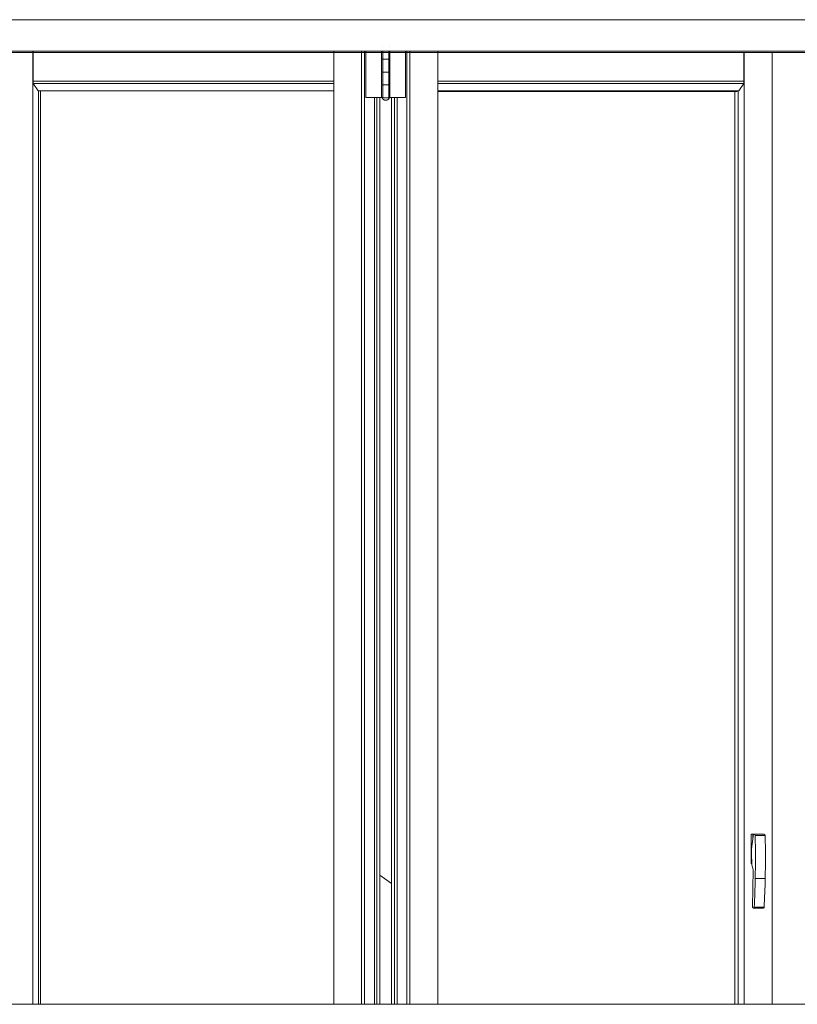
# Model space of a CAD drawing. Header units: inches. Extents: x 424 to 2043, y -237 to 445.
# Tile 717 of 965: x 854.04 to 855.54, y 229.6 to 231.5. Entities that reach past the tile are written whole.
import ezdxf

# ---------------------------------------------------------------- set-up
doc = ezdxf.new("R2010")
doc.units = ezdxf.units.IN
doc.header["$MEASUREMENT"] = 0
for name, color, linetype, lineweight in [('A-DOOR', 31, 'Continuous', 9), ('A-FLOR-HRAL', 11, 'Continuous', 9), ('A-GLAZ-CURT', 52, 'Continuous', 9), ('A-WALL', 113, 'Continuous', 9)]:
    doc.layers.add(name, color=color, linetype=linetype, lineweight=lineweight)

# ---------------------------------------------------------------- blocks, each defined once
blk = doc.blocks.new('Railing - Railing-202422-Section 1')
at = {"layer": 'A-FLOR-HRAL'}
for p, q in [((-119.6678, 14.5), (-128.1777, 14.5)), ((-109.4323, 14.5), (-127.5924, 14.5))]:
    blk.add_line(p, q, dxfattribs=at)
blk = doc.blocks.new('5-panel_Bi-fold_external_door_10806 - Type 1-V71-Section 1')
at = {"layer": 'A-DOOR'}
for p, q in [((-125.1454, 16.4), (-120.2336, 16.4)), ((-122.1429, 16.349), (-122.1429, 16.349)), ((-122.1289, 16.349), (-122.1289, 16.349)), ((-125.1454, 16.339), (-120.2336, 16.339)), ((-125.1454, 16.337), (-120.2336, 16.337)), ((-122.8173, 16.3386), (-122.8173, 14.4999)), ((-122.8166, 16.2816), (-122.8166, 16.3386)), ((-122.2361, 14.4998), (-122.2361, 16.3383)), ((-122.1829, 14.4998), (-122.1829, 16.3383)), ((-122.1772, 16.3383), (-122.1772, 14.4998)), ((-122.1743, 16.25), (-122.1743, 16.3383)), ((-122.1439, 16.3379), (-122.1439, 16.325)), ((-122.1439, 16.323), (-122.1439, 16.3)), ((-122.136, 16.324), (-122.1419, 16.324)), ((-122.1418, 16.3379), (-122.1418, 16.25)), ((-122.1418, 16.324), (-122.1358, 16.324)), ((-122.1309, 16.324), (-122.136, 16.324)), ((-122.1358, 16.324), (-122.13, 16.324)), ((-122.1301, 16.25), (-122.1301, 16.3379)), ((-122.1279, 16.325), (-122.1279, 16.3379)), ((-122.1279, 16.3), (-122.1279, 16.323)), ((-122.098, 16.3379), (-122.098, 16.25)), ((-122.0954, 14.4998), (-122.0954, 16.3379)), ((-122.0897, 14.4998), (-122.0897, 16.3379)), ((-122.0355, 14.4998), (-122.0355, 16.3379)), ((-121.4448, 16.3375), (-121.4448, 16.2816)), ((-121.4441, 16.3375), (-121.4441, 14.4998)), ((-121.3898, 16.3375), (-121.3898, 14.4998)), ((-122.1439, 16.298), (-122.1439, 16.275)), ((-122.136, 16.299), (-122.1419, 16.299)), ((-122.1418, 16.299), (-122.1358, 16.299)), ((-122.1309, 16.299), (-122.136, 16.299)), ((-122.1358, 16.299), (-122.13, 16.299)), ((-122.1279, 16.275), (-122.1279, 16.298)), ((-122.8165, 16.2766), (-122.8166, 16.2816)), ((-122.8166, 16.2816), (-122.2361, 16.2816)), ((-122.8066, 16.2627), (-122.8165, 16.2766)), ((-122.8165, 16.2766), (-122.2361, 16.2766)), ((-122.1439, 16.273), (-122.1439, 16.25)), ((-122.136, 16.274), (-122.1419, 16.274)), ((-122.1418, 16.274), (-122.1358, 16.274)), ((-122.1309, 16.274), (-122.136, 16.274)), ((-122.1358, 16.274), (-122.13, 16.274)), ((-122.1279, 16.25), (-122.1279, 16.273)), ((-121.4448, 16.2816), (-122.0355, 16.2816)), ((-121.4448, 16.2766), (-122.0355, 16.2766)), ((-121.4448, 16.2766), (-121.4545, 16.2627)), ((-121.4448, 16.2816), (-121.4448, 16.2766)), ((-122.8066, 16.2627), (-122.2361, 16.2627)), ((-122.806, 16.2627), (-122.806, 14.4999)), ((-122.8025, 16.2627), (-122.8025, 14.4999)), ((-122.1725, 16.25), (-122.1743, 16.25)), ((-122.1704, 16.25), (-122.1725, 16.25)), ((-122.1592, 16.25), (-122.1704, 16.25)), ((-122.1569, 16.25), (-122.1592, 16.25)), ((-122.1578, 14.4998), (-122.1578, 16.25)), ((-122.1545, 16.25), (-122.1569, 16.25)), ((-122.1529, 16.25), (-122.1545, 16.25)), ((-122.1472, 16.25), (-122.1529, 16.25)), ((-122.1529, 14.4998), (-122.1529, 16.25)), ((-122.1418, 16.25), (-122.1472, 16.25)), ((-122.1472, 14.4998), (-122.1472, 16.25)), ((-122.136, 16.249), (-122.142, 16.249)), ((-122.1299, 16.249), (-122.136, 16.249)), ((-122.1248, 16.25), (-122.1301, 16.25)), ((-122.1248, 14.4998), (-122.1248, 16.25)), ((-122.1192, 16.25), (-122.1248, 16.25)), ((-122.1176, 16.25), (-122.1192, 16.25)), ((-122.1192, 16.25), (-122.1192, 14.4998)), ((-122.1153, 16.25), (-122.1176, 16.25)), ((-122.1129, 16.25), (-122.1153, 16.25)), ((-122.1142, 14.4998), (-122.1142, 16.25)), ((-122.1019, 16.25), (-122.1129, 16.25)), ((-122.0998, 16.25), (-122.1019, 16.25)), ((-122.098, 16.25), (-122.0998, 16.25)), ((-121.4545, 16.2627), (-122.0355, 16.2627)), ((-121.4579, 16.2614), (-122.0355, 16.2614)), ((-121.462, 16.2614), (-121.462, 14.4998)), ((-121.4555, 16.2627), (-121.4555, 14.4998)), ((-121.4308, 14.7714), (-121.4308, 14.8284)), ((-121.4308, 14.8284), (-121.4273, 14.8284)), ((-121.426, 14.8284), (-121.4298, 14.7999)), ((-121.4139, 14.8284), (-121.4273, 14.8284)), ((-121.4273, 14.8284), (-121.4273, 14.8186)), ((-121.425, 14.8284), (-121.426, 14.8284)), ((-121.4058, 14.8284), (-121.425, 14.8284)), ((-121.4228, 14.8253), (-121.4036, 14.8253)), ((-121.4298, 14.7999), (-121.4298, 14.7923)), ((-121.4298, 14.7923), (-121.4293, 14.769)), ((-121.4308, 14.7714), (-121.4294, 14.7714)), ((-121.4267, 14.7592), (-121.4279, 14.6873)), ((-121.4228, 14.7424), (-121.4036, 14.7424)), ((-121.4264, 14.6856), (-121.4071, 14.6856)), ((-121.4249, 14.6871), (-121.4056, 14.6871)), ((-121.4085, 14.6866), (-121.4086, 14.6869))]:
    blk.add_line(p, q, dxfattribs=at)
at = {"layer": 'A-DOOR', "flags": 128}
for points in [[(-122.1429, 16.324), (-122.1429, 16.324), (-122.143, 16.324), (-122.143, 16.324), (-122.1431, 16.324), (-122.1431, 16.324), (-122.1431, 16.324), (-122.1432, 16.324), (-122.1432, 16.3241), (-122.1432, 16.3241), (-122.1433, 16.3241), (-122.1433, 16.3241), (-122.1434, 16.3241), (-122.1434, 16.3241), (-122.1434, 16.3242), (-122.1435, 16.3242), (-122.1435, 16.3242), (-122.1435, 16.3242), (-122.1436, 16.3242), (-122.1436, 16.3243), (-122.1436, 16.3243), (-122.1436, 16.3243), (-122.1437, 16.3244), (-122.1437, 16.3244), (-122.1437, 16.3244), (-122.1437, 16.3245), (-122.1438, 16.3245), (-122.1438, 16.3245), (-122.1438, 16.3246), (-122.1438, 16.3246), (-122.1438, 16.3246), (-122.1438, 16.3247), (-122.1439, 16.3247), (-122.1439, 16.3248), (-122.1439, 16.3248), (-122.1439, 16.3248), (-122.1439, 16.3249), (-122.1439, 16.3249), (-122.1439, 16.3249), (-122.1439, 16.325), (-122.1439, 16.325)], [(-122.1439, 16.323), (-122.1439, 16.323), (-122.1439, 16.3231), (-122.1439, 16.3231), (-122.1439, 16.3232), (-122.1439, 16.3232), (-122.1439, 16.3232), (-122.1439, 16.3233), (-122.1438, 16.3233), (-122.1438, 16.3234), (-122.1438, 16.3234), (-122.1438, 16.3234), (-122.1438, 16.3235), (-122.1438, 16.3235), (-122.1437, 16.3235), (-122.1437, 16.3236), (-122.1437, 16.3236), (-122.1437, 16.3236), (-122.1436, 16.3237), (-122.1436, 16.3237), (-122.1436, 16.3237), (-122.1436, 16.3237), (-122.1435, 16.3238), (-122.1435, 16.3238), (-122.1435, 16.3238), (-122.1434, 16.3238), (-122.1434, 16.3239), (-122.1434, 16.3239), (-122.1433, 16.3239), (-122.1433, 16.3239), (-122.1433, 16.3239), (-122.1432, 16.3239), (-122.1432, 16.324), (-122.1431, 16.324), (-122.1431, 16.324), (-122.1431, 16.324), (-122.143, 16.324), (-122.143, 16.324), (-122.1429, 16.324), (-122.1429, 16.324), (-122.1429, 16.324)], [(-122.136, 16.324), (-122.1362, 16.324), (-122.1365, 16.324), (-122.1368, 16.324), (-122.1371, 16.324), (-122.1373, 16.324), (-122.1376, 16.324), (-122.1379, 16.324), (-122.1382, 16.324), (-122.1384, 16.324), (-122.1387, 16.324), (-122.1389, 16.324), (-122.1392, 16.324), (-122.1394, 16.324), (-122.1397, 16.324), (-122.1399, 16.324), (-122.1401, 16.324), (-122.1403, 16.324), (-122.1406, 16.324), (-122.1408, 16.324), (-122.141, 16.324), (-122.1412, 16.324), (-122.1413, 16.324), (-122.1415, 16.324), (-122.1417, 16.324), (-122.1418, 16.324), (-122.142, 16.324), (-122.1421, 16.324), (-122.1422, 16.324), (-122.1423, 16.324), (-122.1424, 16.324), (-122.1425, 16.324), (-122.1426, 16.324), (-122.1427, 16.324), (-122.1428, 16.324), (-122.1428, 16.324), (-122.1428, 16.324), (-122.1429, 16.324), (-122.1429, 16.324), (-122.1429, 16.324)], [(-122.1429, 16.324), (-122.1429, 16.324), (-122.1429, 16.324), (-122.1428, 16.324), (-122.1428, 16.324), (-122.1428, 16.324), (-122.1427, 16.324), (-122.1426, 16.324), (-122.1425, 16.324), (-122.1424, 16.324), (-122.1423, 16.324), (-122.1422, 16.324), (-122.1421, 16.324), (-122.142, 16.324), (-122.1418, 16.324), (-122.1417, 16.324), (-122.1415, 16.324), (-122.1413, 16.324), (-122.1412, 16.324), (-122.141, 16.324), (-122.1408, 16.324), (-122.1406, 16.324), (-122.1404, 16.324), (-122.1401, 16.324), (-122.1399, 16.324), (-122.1397, 16.324), (-122.1394, 16.324), (-122.1392, 16.324), (-122.1389, 16.324), (-122.1387, 16.324), (-122.1384, 16.324), (-122.1382, 16.324), (-122.1379, 16.324), (-122.1376, 16.324), (-122.1374, 16.324), (-122.1371, 16.324), (-122.1368, 16.324), (-122.1365, 16.324), (-122.1363, 16.324), (-122.136, 16.324), (-122.1358, 16.324)], [(-122.1358, 16.324), (-122.1361, 16.324), (-122.1364, 16.324), (-122.1367, 16.324), (-122.137, 16.324), (-122.1372, 16.324), (-122.1375, 16.324), (-122.1378, 16.324), (-122.138, 16.324), (-122.1383, 16.324), (-122.1386, 16.324), (-122.1388, 16.324), (-122.1391, 16.324), (-122.1393, 16.324), (-122.1396, 16.324), (-122.1398, 16.324), (-122.14, 16.324), (-122.1403, 16.324), (-122.1405, 16.324), (-122.1407, 16.324), (-122.1409, 16.324), (-122.1411, 16.324), (-122.1413, 16.324), (-122.1414, 16.324), (-122.1416, 16.324), (-122.1418, 16.324), (-122.1419, 16.324), (-122.142, 16.324), (-122.1422, 16.324), (-122.1423, 16.324), (-122.1424, 16.324), (-122.1425, 16.324), (-122.1426, 16.324), (-122.1427, 16.324), (-122.1427, 16.324), (-122.1428, 16.324), (-122.1428, 16.324), (-122.1429, 16.324), (-122.1429, 16.324), (-122.1429, 16.324)], [(-122.1429, 16.324), (-122.1429, 16.324), (-122.1429, 16.324), (-122.1428, 16.324), (-122.1428, 16.324), (-122.1428, 16.324), (-122.1427, 16.324), (-122.1426, 16.324), (-122.1425, 16.324), (-122.1424, 16.324), (-122.1423, 16.324), (-122.1422, 16.324), (-122.1421, 16.324), (-122.142, 16.324), (-122.1418, 16.324), (-122.1417, 16.324), (-122.1415, 16.324), (-122.1413, 16.324), (-122.1412, 16.324), (-122.141, 16.324), (-122.1408, 16.324), (-122.1406, 16.324), (-122.1404, 16.324), (-122.1401, 16.324), (-122.1399, 16.324), (-122.1397, 16.324), (-122.1394, 16.324), (-122.1392, 16.324), (-122.1389, 16.324), (-122.1387, 16.324), (-122.1384, 16.324), (-122.1382, 16.324), (-122.1379, 16.324), (-122.1376, 16.324), (-122.1374, 16.324), (-122.1371, 16.324), (-122.1368, 16.324), (-122.1365, 16.324), (-122.1363, 16.324), (-122.136, 16.324), (-122.136, 16.324)], [(-122.1289, 16.324), (-122.1289, 16.324), (-122.1289, 16.324), (-122.1289, 16.324), (-122.129, 16.324), (-122.129, 16.324), (-122.1291, 16.324), (-122.1292, 16.324), (-122.1293, 16.324), (-122.1293, 16.324), (-122.1294, 16.324), (-122.1296, 16.324), (-122.1297, 16.324), (-122.1298, 16.324), (-122.13, 16.324), (-122.1301, 16.324), (-122.1303, 16.324), (-122.1305, 16.324), (-122.1306, 16.324), (-122.1308, 16.324), (-122.131, 16.324), (-122.1312, 16.324), (-122.1314, 16.324), (-122.1317, 16.324), (-122.1319, 16.324), (-122.1321, 16.324), (-122.1324, 16.324), (-122.1326, 16.324), (-122.1328, 16.324), (-122.1331, 16.324), (-122.1334, 16.324), (-122.1336, 16.324), (-122.1339, 16.324), (-122.1342, 16.324), (-122.1344, 16.324), (-122.1347, 16.324), (-122.135, 16.324), (-122.1353, 16.324), (-122.1355, 16.324), (-122.1358, 16.324), (-122.136, 16.324)], [(-122.136, 16.324), (-122.1357, 16.324), (-122.1354, 16.324), (-122.1351, 16.324), (-122.1348, 16.324), (-122.1346, 16.324), (-122.1343, 16.324), (-122.134, 16.324), (-122.1338, 16.324), (-122.1335, 16.324), (-122.1332, 16.324), (-122.133, 16.324), (-122.1327, 16.324), (-122.1325, 16.324), (-122.1322, 16.324), (-122.132, 16.324), (-122.1318, 16.324), (-122.1315, 16.324), (-122.1313, 16.324), (-122.1311, 16.324), (-122.1309, 16.324), (-122.1307, 16.324), (-122.1305, 16.324), (-122.1304, 16.324), (-122.1302, 16.324), (-122.13, 16.324), (-122.1299, 16.324), (-122.1298, 16.324), (-122.1296, 16.324), (-122.1295, 16.324), (-122.1294, 16.324), (-122.1293, 16.324), (-122.1292, 16.324), (-122.1291, 16.324), (-122.1291, 16.324), (-122.129, 16.324), (-122.129, 16.324), (-122.1289, 16.324), (-122.1289, 16.324), (-122.1289, 16.324)], [(-122.1358, 16.324), (-122.1356, 16.324), (-122.1353, 16.324), (-122.135, 16.324), (-122.1347, 16.324), (-122.1344, 16.324), (-122.1342, 16.324), (-122.1339, 16.324), (-122.1336, 16.324), (-122.1334, 16.324), (-122.1331, 16.324), (-122.1329, 16.324), (-122.1326, 16.324), (-122.1324, 16.324), (-122.1321, 16.324), (-122.1319, 16.324), (-122.1317, 16.324), (-122.1314, 16.324), (-122.1312, 16.324), (-122.131, 16.324), (-122.1308, 16.324), (-122.1306, 16.324), (-122.1305, 16.324), (-122.1303, 16.324), (-122.1301, 16.324)], [(-122.1301, 16.324), (-122.1303, 16.324), (-122.1305, 16.324), (-122.1306, 16.324), (-122.1308, 16.324), (-122.131, 16.324), (-122.1312, 16.324), (-122.1314, 16.324), (-122.1317, 16.324), (-122.1319, 16.324), (-122.1321, 16.324), (-122.1324, 16.324), (-122.1326, 16.324), (-122.1328, 16.324), (-122.1331, 16.324), (-122.1334, 16.324), (-122.1336, 16.324), (-122.1339, 16.324), (-122.1342, 16.324), (-122.1344, 16.324), (-122.1347, 16.324), (-122.135, 16.324), (-122.1353, 16.324), (-122.1355, 16.324), (-122.1358, 16.324), (-122.1358, 16.324)], [(-122.13, 16.324), (-122.1298, 16.324), (-122.1297, 16.324), (-122.1296, 16.324), (-122.1295, 16.324), (-122.1294, 16.324), (-122.1293, 16.324), (-122.1292, 16.324), (-122.1291, 16.324), (-122.129, 16.324), (-122.129, 16.324), (-122.1289, 16.324), (-122.1289, 16.324), (-122.1289, 16.324), (-122.1289, 16.324)], [(-122.1289, 16.324), (-122.1289, 16.324), (-122.1289, 16.324), (-122.1289, 16.324), (-122.129, 16.324), (-122.129, 16.324), (-122.1291, 16.324), (-122.1292, 16.324), (-122.1293, 16.324), (-122.1293, 16.324), (-122.1294, 16.324), (-122.1296, 16.324), (-122.1297, 16.324), (-122.1298, 16.324), (-122.13, 16.324)], [(-122.1279, 16.325), (-122.1279, 16.325), (-122.1279, 16.3249), (-122.1279, 16.3249), (-122.1279, 16.3248), (-122.1279, 16.3248), (-122.1279, 16.3248), (-122.1279, 16.3247), (-122.1279, 16.3247), (-122.128, 16.3246), (-122.128, 16.3246), (-122.128, 16.3246), (-122.128, 16.3245), (-122.128, 16.3245), (-122.128, 16.3245), (-122.1281, 16.3244), (-122.1281, 16.3244), (-122.1281, 16.3244), (-122.1281, 16.3243), (-122.1282, 16.3243), (-122.1282, 16.3243), (-122.1282, 16.3243), (-122.1283, 16.3242), (-122.1283, 16.3242), (-122.1283, 16.3242), (-122.1284, 16.3242), (-122.1284, 16.3241), (-122.1284, 16.3241), (-122.1285, 16.3241), (-122.1285, 16.3241), (-122.1285, 16.3241), (-122.1286, 16.3241), (-122.1286, 16.324), (-122.1286, 16.324), (-122.1287, 16.324), (-122.1287, 16.324), (-122.1288, 16.324), (-122.1288, 16.324), (-122.1288, 16.324), (-122.1289, 16.324), (-122.1289, 16.324)], [(-122.1289, 16.324), (-122.1289, 16.324), (-122.1288, 16.324), (-122.1288, 16.324), (-122.1287, 16.324), (-122.1287, 16.324), (-122.1287, 16.324), (-122.1286, 16.324), (-122.1286, 16.3239), (-122.1285, 16.3239), (-122.1285, 16.3239), (-122.1285, 16.3239), (-122.1284, 16.3239), (-122.1284, 16.3239), (-122.1284, 16.3238), (-122.1283, 16.3238), (-122.1283, 16.3238), (-122.1283, 16.3238), (-122.1282, 16.3238), (-122.1282, 16.3237), (-122.1282, 16.3237), (-122.1282, 16.3237), (-122.1281, 16.3236), (-122.1281, 16.3236), (-122.1281, 16.3236), (-122.1281, 16.3235), (-122.128, 16.3235), (-122.128, 16.3235), (-122.128, 16.3234), (-122.128, 16.3234), (-122.128, 16.3234), (-122.128, 16.3233), (-122.1279, 16.3233), (-122.1279, 16.3232), (-122.1279, 16.3232), (-122.1279, 16.3232), (-122.1279, 16.3231), (-122.1279, 16.3231), (-122.1279, 16.3231), (-122.1279, 16.323), (-122.1279, 16.323)], [(-122.1429, 16.299), (-122.1429, 16.299), (-122.143, 16.299), (-122.143, 16.299), (-122.1431, 16.299), (-122.1431, 16.299), (-122.1431, 16.299), (-122.1432, 16.299), (-122.1432, 16.2991), (-122.1432, 16.2991), (-122.1433, 16.2991), (-122.1433, 16.2991), (-122.1434, 16.2991), (-122.1434, 16.2991), (-122.1434, 16.2992), (-122.1435, 16.2992), (-122.1435, 16.2992), (-122.1435, 16.2992), (-122.1436, 16.2992), (-122.1436, 16.2993), (-122.1436, 16.2993), (-122.1436, 16.2993), (-122.1437, 16.2994), (-122.1437, 16.2994), (-122.1437, 16.2994), (-122.1437, 16.2995), (-122.1438, 16.2995), (-122.1438, 16.2995), (-122.1438, 16.2996), (-122.1438, 16.2996), (-122.1438, 16.2996), (-122.1438, 16.2997), (-122.1439, 16.2997), (-122.1439, 16.2998), (-122.1439, 16.2998), (-122.1439, 16.2998), (-122.1439, 16.2999), (-122.1439, 16.2999), (-122.1439, 16.2999), (-122.1439, 16.3), (-122.1439, 16.3)], [(-122.1439, 16.298), (-122.1439, 16.298), (-122.1439, 16.2981), (-122.1439, 16.2981), (-122.1439, 16.2982), (-122.1439, 16.2982), (-122.1439, 16.2982), (-122.1439, 16.2983), (-122.1438, 16.2983), (-122.1438, 16.2984), (-122.1438, 16.2984), (-122.1438, 16.2984), (-122.1438, 16.2985), (-122.1438, 16.2985), (-122.1437, 16.2985), (-122.1437, 16.2986), (-122.1437, 16.2986), (-122.1437, 16.2986), (-122.1436, 16.2987), (-122.1436, 16.2987), (-122.1436, 16.2987), (-122.1436, 16.2987), (-122.1435, 16.2988), (-122.1435, 16.2988), (-122.1435, 16.2988), (-122.1434, 16.2988), (-122.1434, 16.2989), (-122.1434, 16.2989), (-122.1433, 16.2989), (-122.1433, 16.2989), (-122.1433, 16.2989), (-122.1432, 16.2989), (-122.1432, 16.299), (-122.1431, 16.299), (-122.1431, 16.299), (-122.1431, 16.299), (-122.143, 16.299), (-122.143, 16.299), (-122.1429, 16.299), (-122.1429, 16.299), (-122.1429, 16.299)], [(-122.136, 16.299), (-122.1362, 16.299), (-122.1365, 16.299), (-122.1368, 16.299), (-122.1371, 16.299), (-122.1373, 16.299), (-122.1376, 16.299), (-122.1379, 16.299), (-122.1382, 16.299), (-122.1384, 16.299), (-122.1387, 16.299), (-122.1389, 16.299), (-122.1392, 16.299), (-122.1394, 16.299), (-122.1397, 16.299), (-122.1399, 16.299), (-122.1401, 16.299), (-122.1403, 16.299), (-122.1406, 16.299), (-122.1408, 16.299), (-122.141, 16.299), (-122.1412, 16.299), (-122.1413, 16.299), (-122.1415, 16.299), (-122.1417, 16.299), (-122.1418, 16.299), (-122.142, 16.299), (-122.1421, 16.299), (-122.1422, 16.299), (-122.1423, 16.299), (-122.1424, 16.299), (-122.1425, 16.299), (-122.1426, 16.299), (-122.1427, 16.299), (-122.1428, 16.299), (-122.1428, 16.299), (-122.1428, 16.299), (-122.1429, 16.299), (-122.1429, 16.299), (-122.1429, 16.299)], [(-122.1429, 16.299), (-122.1429, 16.299), (-122.1429, 16.299), (-122.1428, 16.299), (-122.1428, 16.299), (-122.1428, 16.299), (-122.1427, 16.299), (-122.1426, 16.299), (-122.1425, 16.299), (-122.1424, 16.299), (-122.1423, 16.299), (-122.1422, 16.299), (-122.1421, 16.299), (-122.142, 16.299), (-122.1418, 16.299), (-122.1417, 16.299), (-122.1415, 16.299), (-122.1413, 16.299), (-122.1412, 16.299), (-122.141, 16.299), (-122.1408, 16.299), (-122.1406, 16.299), (-122.1404, 16.299), (-122.1401, 16.299), (-122.1399, 16.299), (-122.1397, 16.299), (-122.1394, 16.299), (-122.1392, 16.299), (-122.1389, 16.299), (-122.1387, 16.299), (-122.1384, 16.299), (-122.1382, 16.299), (-122.1379, 16.299), (-122.1376, 16.299), (-122.1374, 16.299), (-122.1371, 16.299), (-122.1368, 16.299), (-122.1365, 16.299), (-122.1363, 16.299), (-122.136, 16.299), (-122.1358, 16.299)], [(-122.1358, 16.299), (-122.1361, 16.299), (-122.1364, 16.299), (-122.1367, 16.299), (-122.137, 16.299), (-122.1372, 16.299), (-122.1375, 16.299), (-122.1378, 16.299), (-122.138, 16.299), (-122.1383, 16.299), (-122.1386, 16.299), (-122.1388, 16.299), (-122.1391, 16.299), (-122.1393, 16.299), (-122.1396, 16.299), (-122.1398, 16.299), (-122.14, 16.299), (-122.1403, 16.299), (-122.1405, 16.299), (-122.1407, 16.299), (-122.1409, 16.299), (-122.1411, 16.299), (-122.1413, 16.299), (-122.1414, 16.299), (-122.1416, 16.299), (-122.1418, 16.299), (-122.1419, 16.299), (-122.142, 16.299), (-122.1422, 16.299), (-122.1423, 16.299), (-122.1424, 16.299), (-122.1425, 16.299), (-122.1426, 16.299), (-122.1427, 16.299), (-122.1427, 16.299), (-122.1428, 16.299), (-122.1428, 16.299), (-122.1429, 16.299), (-122.1429, 16.299), (-122.1429, 16.299)], [(-122.1429, 16.299), (-122.1429, 16.299), (-122.1429, 16.299), (-122.1428, 16.299), (-122.1428, 16.299), (-122.1428, 16.299), (-122.1427, 16.299), (-122.1426, 16.299), (-122.1425, 16.299), (-122.1424, 16.299), (-122.1423, 16.299), (-122.1422, 16.299), (-122.1421, 16.299), (-122.142, 16.299), (-122.1418, 16.299), (-122.1417, 16.299), (-122.1415, 16.299), (-122.1413, 16.299), (-122.1412, 16.299), (-122.141, 16.299), (-122.1408, 16.299), (-122.1406, 16.299), (-122.1404, 16.299), (-122.1401, 16.299), (-122.1399, 16.299), (-122.1397, 16.299), (-122.1394, 16.299), (-122.1392, 16.299), (-122.1389, 16.299), (-122.1387, 16.299), (-122.1384, 16.299), (-122.1382, 16.299), (-122.1379, 16.299), (-122.1376, 16.299), (-122.1374, 16.299), (-122.1371, 16.299), (-122.1368, 16.299), (-122.1365, 16.299), (-122.1363, 16.299), (-122.136, 16.299), (-122.136, 16.299)], [(-122.1289, 16.299), (-122.1289, 16.299), (-122.1289, 16.299), (-122.1289, 16.299), (-122.129, 16.299), (-122.129, 16.299), (-122.1291, 16.299), (-122.1292, 16.299), (-122.1293, 16.299), (-122.1293, 16.299), (-122.1294, 16.299), (-122.1296, 16.299), (-122.1297, 16.299), (-122.1298, 16.299), (-122.13, 16.299), (-122.1301, 16.299), (-122.1303, 16.299), (-122.1305, 16.299), (-122.1306, 16.299), (-122.1308, 16.299), (-122.131, 16.299), (-122.1312, 16.299), (-122.1314, 16.299), (-122.1317, 16.299), (-122.1319, 16.299), (-122.1321, 16.299), (-122.1324, 16.299), (-122.1326, 16.299), (-122.1328, 16.299), (-122.1331, 16.299), (-122.1334, 16.299), (-122.1336, 16.299), (-122.1339, 16.299), (-122.1342, 16.299), (-122.1344, 16.299), (-122.1347, 16.299), (-122.135, 16.299), (-122.1353, 16.299), (-122.1355, 16.299), (-122.1358, 16.299), (-122.136, 16.299)], [(-122.136, 16.299), (-122.1357, 16.299), (-122.1354, 16.299), (-122.1351, 16.299), (-122.1348, 16.299), (-122.1346, 16.299), (-122.1343, 16.299), (-122.134, 16.299), (-122.1338, 16.299), (-122.1335, 16.299), (-122.1332, 16.299), (-122.133, 16.299), (-122.1327, 16.299), (-122.1325, 16.299), (-122.1322, 16.299), (-122.132, 16.299), (-122.1318, 16.299), (-122.1315, 16.299), (-122.1313, 16.299), (-122.1311, 16.299), (-122.1309, 16.299), (-122.1307, 16.299), (-122.1305, 16.299), (-122.1304, 16.299), (-122.1302, 16.299), (-122.13, 16.299), (-122.1299, 16.299), (-122.1298, 16.299), (-122.1296, 16.299), (-122.1295, 16.299), (-122.1294, 16.299), (-122.1293, 16.299), (-122.1292, 16.299), (-122.1291, 16.299), (-122.1291, 16.299), (-122.129, 16.299), (-122.129, 16.299), (-122.1289, 16.299), (-122.1289, 16.299), (-122.1289, 16.299)], [(-122.1358, 16.299), (-122.1356, 16.299), (-122.1353, 16.299), (-122.135, 16.299), (-122.1347, 16.299), (-122.1344, 16.299), (-122.1342, 16.299), (-122.1339, 16.299), (-122.1336, 16.299), (-122.1334, 16.299), (-122.1331, 16.299), (-122.1329, 16.299), (-122.1326, 16.299), (-122.1324, 16.299), (-122.1321, 16.299), (-122.1319, 16.299), (-122.1317, 16.299), (-122.1314, 16.299), (-122.1312, 16.299), (-122.131, 16.299), (-122.1308, 16.299), (-122.1306, 16.299), (-122.1305, 16.299), (-122.1303, 16.299), (-122.1301, 16.299)], [(-122.1301, 16.299), (-122.1303, 16.299), (-122.1305, 16.299), (-122.1306, 16.299), (-122.1308, 16.299), (-122.131, 16.299), (-122.1312, 16.299), (-122.1314, 16.299), (-122.1317, 16.299), (-122.1319, 16.299), (-122.1321, 16.299), (-122.1324, 16.299), (-122.1326, 16.299), (-122.1328, 16.299), (-122.1331, 16.299), (-122.1334, 16.299), (-122.1336, 16.299), (-122.1339, 16.299), (-122.1342, 16.299), (-122.1344, 16.299), (-122.1347, 16.299), (-122.135, 16.299), (-122.1353, 16.299), (-122.1355, 16.299), (-122.1358, 16.299), (-122.1358, 16.299)], [(-122.13, 16.299), (-122.1298, 16.299), (-122.1297, 16.299), (-122.1296, 16.299), (-122.1295, 16.299), (-122.1294, 16.299), (-122.1293, 16.299), (-122.1292, 16.299), (-122.1291, 16.299), (-122.129, 16.299), (-122.129, 16.299), (-122.1289, 16.299), (-122.1289, 16.299), (-122.1289, 16.299), (-122.1289, 16.299)], [(-122.1289, 16.299), (-122.1289, 16.299), (-122.1289, 16.299), (-122.1289, 16.299), (-122.129, 16.299), (-122.129, 16.299), (-122.1291, 16.299), (-122.1292, 16.299), (-122.1293, 16.299), (-122.1293, 16.299), (-122.1294, 16.299), (-122.1296, 16.299), (-122.1297, 16.299), (-122.1298, 16.299), (-122.13, 16.299)], [(-122.1279, 16.3), (-122.1279, 16.3), (-122.1279, 16.2999), (-122.1279, 16.2999), (-122.1279, 16.2998), (-122.1279, 16.2998), (-122.1279, 16.2998), (-122.1279, 16.2997), (-122.1279, 16.2997), (-122.128, 16.2996), (-122.128, 16.2996), (-122.128, 16.2996), (-122.128, 16.2995), (-122.128, 16.2995), (-122.128, 16.2995), (-122.1281, 16.2994), (-122.1281, 16.2994), (-122.1281, 16.2994), (-122.1281, 16.2993), (-122.1282, 16.2993), (-122.1282, 16.2993), (-122.1282, 16.2993), (-122.1283, 16.2992), (-122.1283, 16.2992), (-122.1283, 16.2992), (-122.1284, 16.2992), (-122.1284, 16.2991), (-122.1284, 16.2991), (-122.1285, 16.2991), (-122.1285, 16.2991), (-122.1285, 16.2991), (-122.1286, 16.2991), (-122.1286, 16.299), (-122.1286, 16.299), (-122.1287, 16.299), (-122.1287, 16.299), (-122.1288, 16.299), (-122.1288, 16.299), (-122.1288, 16.299), (-122.1289, 16.299), (-122.1289, 16.299)], [(-122.1289, 16.299), (-122.1289, 16.299), (-122.1288, 16.299), (-122.1288, 16.299), (-122.1287, 16.299), (-122.1287, 16.299), (-122.1287, 16.299), (-122.1286, 16.299), (-122.1286, 16.2989), (-122.1285, 16.2989), (-122.1285, 16.2989), (-122.1285, 16.2989), (-122.1284, 16.2989), (-122.1284, 16.2989), (-122.1284, 16.2988), (-122.1283, 16.2988), (-122.1283, 16.2988), (-122.1283, 16.2988), (-122.1282, 16.2988), (-122.1282, 16.2987), (-122.1282, 16.2987), (-122.1282, 16.2987), (-122.1281, 16.2986), (-122.1281, 16.2986), (-122.1281, 16.2986), (-122.1281, 16.2985), (-122.128, 16.2985), (-122.128, 16.2985), (-122.128, 16.2984), (-122.128, 16.2984), (-122.128, 16.2984), (-122.128, 16.2983), (-122.1279, 16.2983), (-122.1279, 16.2982), (-122.1279, 16.2982), (-122.1279, 16.2982), (-122.1279, 16.2981), (-122.1279, 16.2981), (-122.1279, 16.2981), (-122.1279, 16.298), (-122.1279, 16.298)], [(-122.1429, 16.274), (-122.1429, 16.274), (-122.143, 16.274), (-122.143, 16.274), (-122.1431, 16.274), (-122.1431, 16.274), (-122.1431, 16.274), (-122.1432, 16.274), (-122.1432, 16.2741), (-122.1432, 16.2741), (-122.1433, 16.2741), (-122.1433, 16.2741), (-122.1434, 16.2741), (-122.1434, 16.2741), (-122.1434, 16.2742), (-122.1435, 16.2742), (-122.1435, 16.2742), (-122.1435, 16.2742), (-122.1436, 16.2742), (-122.1436, 16.2743), (-122.1436, 16.2743), (-122.1436, 16.2743), (-122.1437, 16.2744), (-122.1437, 16.2744), (-122.1437, 16.2744), (-122.1437, 16.2745), (-122.1438, 16.2745), (-122.1438, 16.2745), (-122.1438, 16.2746), (-122.1438, 16.2746), (-122.1438, 16.2746), (-122.1438, 16.2747), (-122.1439, 16.2747), (-122.1439, 16.2748), (-122.1439, 16.2748), (-122.1439, 16.2748), (-122.1439, 16.2749), (-122.1439, 16.2749), (-122.1439, 16.2749), (-122.1439, 16.275), (-122.1439, 16.275)], [(-122.1439, 16.273), (-122.1439, 16.273), (-122.1439, 16.2731), (-122.1439, 16.2731), (-122.1439, 16.2732), (-122.1439, 16.2732), (-122.1439, 16.2732), (-122.1439, 16.2733), (-122.1438, 16.2733), (-122.1438, 16.2734), (-122.1438, 16.2734), (-122.1438, 16.2734), (-122.1438, 16.2735), (-122.1438, 16.2735), (-122.1437, 16.2735), (-122.1437, 16.2736), (-122.1437, 16.2736), (-122.1437, 16.2736), (-122.1436, 16.2737), (-122.1436, 16.2737), (-122.1436, 16.2737), (-122.1436, 16.2737), (-122.1435, 16.2738), (-122.1435, 16.2738), (-122.1435, 16.2738), (-122.1434, 16.2738), (-122.1434, 16.2739), (-122.1434, 16.2739), (-122.1433, 16.2739), (-122.1433, 16.2739), (-122.1433, 16.2739), (-122.1432, 16.2739), (-122.1432, 16.274), (-122.1431, 16.274), (-122.1431, 16.274), (-122.1431, 16.274), (-122.143, 16.274), (-122.143, 16.274), (-122.1429, 16.274), (-122.1429, 16.274), (-122.1429, 16.274)], [(-122.136, 16.274), (-122.1362, 16.274), (-122.1365, 16.274), (-122.1368, 16.274), (-122.1371, 16.274), (-122.1373, 16.274), (-122.1376, 16.274), (-122.1379, 16.274), (-122.1382, 16.274), (-122.1384, 16.274), (-122.1387, 16.274), (-122.1389, 16.274), (-122.1392, 16.274), (-122.1394, 16.274), (-122.1397, 16.274), (-122.1399, 16.274), (-122.1401, 16.274), (-122.1403, 16.274), (-122.1406, 16.274), (-122.1408, 16.274), (-122.141, 16.274), (-122.1412, 16.274), (-122.1413, 16.274), (-122.1415, 16.274), (-122.1417, 16.274), (-122.1418, 16.274), (-122.142, 16.274), (-122.1421, 16.274), (-122.1422, 16.274), (-122.1423, 16.274), (-122.1424, 16.274), (-122.1425, 16.274), (-122.1426, 16.274), (-122.1427, 16.274), (-122.1428, 16.274), (-122.1428, 16.274), (-122.1428, 16.274), (-122.1429, 16.274), (-122.1429, 16.274), (-122.1429, 16.274)], [(-122.1429, 16.274), (-122.1429, 16.274), (-122.1429, 16.274), (-122.1428, 16.274), (-122.1428, 16.274), (-122.1428, 16.274), (-122.1427, 16.274), (-122.1426, 16.274), (-122.1425, 16.274), (-122.1424, 16.274), (-122.1423, 16.274), (-122.1422, 16.274), (-122.1421, 16.274), (-122.142, 16.274), (-122.1418, 16.274), (-122.1417, 16.274), (-122.1415, 16.274), (-122.1413, 16.274), (-122.1412, 16.274), (-122.141, 16.274), (-122.1408, 16.274), (-122.1406, 16.274), (-122.1404, 16.274), (-122.1401, 16.274), (-122.1399, 16.274), (-122.1397, 16.274), (-122.1394, 16.274), (-122.1392, 16.274), (-122.1389, 16.274), (-122.1387, 16.274), (-122.1384, 16.274), (-122.1382, 16.274), (-122.1379, 16.274), (-122.1376, 16.274), (-122.1374, 16.274), (-122.1371, 16.274), (-122.1368, 16.274), (-122.1365, 16.274), (-122.1363, 16.274), (-122.136, 16.274), (-122.1358, 16.274)], [(-122.1358, 16.274), (-122.1361, 16.274), (-122.1364, 16.274), (-122.1367, 16.274), (-122.137, 16.274), (-122.1372, 16.274), (-122.1375, 16.274), (-122.1378, 16.274), (-122.138, 16.274), (-122.1383, 16.274), (-122.1386, 16.274), (-122.1388, 16.274), (-122.1391, 16.274), (-122.1393, 16.274), (-122.1396, 16.274), (-122.1398, 16.274), (-122.14, 16.274), (-122.1403, 16.274), (-122.1405, 16.274), (-122.1407, 16.274), (-122.1409, 16.274), (-122.1411, 16.274), (-122.1413, 16.274), (-122.1414, 16.274), (-122.1416, 16.274), (-122.1418, 16.274), (-122.1419, 16.274), (-122.142, 16.274), (-122.1422, 16.274), (-122.1423, 16.274), (-122.1424, 16.274), (-122.1425, 16.274), (-122.1426, 16.274), (-122.1427, 16.274), (-122.1427, 16.274), (-122.1428, 16.274), (-122.1428, 16.274), (-122.1429, 16.274), (-122.1429, 16.274), (-122.1429, 16.274)], [(-122.1429, 16.274), (-122.1429, 16.274), (-122.1429, 16.274), (-122.1428, 16.274), (-122.1428, 16.274), (-122.1428, 16.274), (-122.1427, 16.274), (-122.1426, 16.274), (-122.1425, 16.274), (-122.1424, 16.274), (-122.1423, 16.274), (-122.1422, 16.274), (-122.1421, 16.274), (-122.142, 16.274), (-122.1418, 16.274), (-122.1417, 16.274), (-122.1415, 16.274), (-122.1413, 16.274), (-122.1412, 16.274), (-122.141, 16.274), (-122.1408, 16.274), (-122.1406, 16.274), (-122.1404, 16.274), (-122.1401, 16.274), (-122.1399, 16.274), (-122.1397, 16.274), (-122.1394, 16.274), (-122.1392, 16.274), (-122.1389, 16.274), (-122.1387, 16.274), (-122.1384, 16.274), (-122.1382, 16.274), (-122.1379, 16.274), (-122.1376, 16.274), (-122.1374, 16.274), (-122.1371, 16.274), (-122.1368, 16.274), (-122.1365, 16.274), (-122.1363, 16.274), (-122.136, 16.274), (-122.136, 16.274)], [(-122.1289, 16.274), (-122.1289, 16.274), (-122.1289, 16.274), (-122.1289, 16.274), (-122.129, 16.274), (-122.129, 16.274), (-122.1291, 16.274), (-122.1292, 16.274), (-122.1293, 16.274), (-122.1293, 16.274), (-122.1294, 16.274), (-122.1296, 16.274), (-122.1297, 16.274), (-122.1298, 16.274), (-122.13, 16.274), (-122.1301, 16.274), (-122.1303, 16.274), (-122.1305, 16.274), (-122.1306, 16.274), (-122.1308, 16.274), (-122.131, 16.274), (-122.1312, 16.274), (-122.1314, 16.274), (-122.1317, 16.274), (-122.1319, 16.274), (-122.1321, 16.274), (-122.1324, 16.274), (-122.1326, 16.274), (-122.1328, 16.274), (-122.1331, 16.274), (-122.1334, 16.274), (-122.1336, 16.274), (-122.1339, 16.274), (-122.1342, 16.274), (-122.1344, 16.274), (-122.1347, 16.274), (-122.135, 16.274), (-122.1353, 16.274), (-122.1355, 16.274), (-122.1358, 16.274), (-122.136, 16.274)], [(-122.136, 16.274), (-122.1357, 16.274), (-122.1354, 16.274), (-122.1351, 16.274), (-122.1348, 16.274), (-122.1346, 16.274), (-122.1343, 16.274), (-122.134, 16.274), (-122.1338, 16.274), (-122.1335, 16.274), (-122.1332, 16.274), (-122.133, 16.274), (-122.1327, 16.274), (-122.1325, 16.274), (-122.1322, 16.274), (-122.132, 16.274), (-122.1318, 16.274), (-122.1315, 16.274), (-122.1313, 16.274), (-122.1311, 16.274), (-122.1309, 16.274), (-122.1307, 16.274), (-122.1305, 16.274), (-122.1304, 16.274), (-122.1302, 16.274), (-122.13, 16.274), (-122.1299, 16.274), (-122.1298, 16.274), (-122.1296, 16.274), (-122.1295, 16.274), (-122.1294, 16.274), (-122.1293, 16.274), (-122.1292, 16.274), (-122.1291, 16.274), (-122.1291, 16.274), (-122.129, 16.274), (-122.129, 16.274), (-122.1289, 16.274), (-122.1289, 16.274), (-122.1289, 16.274)], [(-122.1358, 16.274), (-122.1356, 16.274), (-122.1353, 16.274), (-122.135, 16.274), (-122.1347, 16.274), (-122.1344, 16.274), (-122.1342, 16.274), (-122.1339, 16.274), (-122.1336, 16.274), (-122.1334, 16.274), (-122.1331, 16.274), (-122.1329, 16.274), (-122.1326, 16.274), (-122.1324, 16.274), (-122.1321, 16.274), (-122.1319, 16.274), (-122.1317, 16.274), (-122.1314, 16.274), (-122.1312, 16.274), (-122.131, 16.274), (-122.1308, 16.274), (-122.1306, 16.274), (-122.1305, 16.274), (-122.1303, 16.274), (-122.1301, 16.274)], [(-122.1301, 16.274), (-122.1303, 16.274), (-122.1305, 16.274), (-122.1306, 16.274), (-122.1308, 16.274), (-122.131, 16.274), (-122.1312, 16.274), (-122.1314, 16.274), (-122.1317, 16.274), (-122.1319, 16.274), (-122.1321, 16.274), (-122.1324, 16.274), (-122.1326, 16.274), (-122.1328, 16.274), (-122.1331, 16.274), (-122.1334, 16.274), (-122.1336, 16.274), (-122.1339, 16.274), (-122.1342, 16.274), (-122.1344, 16.274), (-122.1347, 16.274), (-122.135, 16.274), (-122.1353, 16.274), (-122.1355, 16.274), (-122.1358, 16.274), (-122.1358, 16.274)], [(-122.13, 16.274), (-122.1298, 16.274), (-122.1297, 16.274), (-122.1296, 16.274), (-122.1295, 16.274), (-122.1294, 16.274), (-122.1293, 16.274), (-122.1292, 16.274), (-122.1291, 16.274), (-122.129, 16.274), (-122.129, 16.274), (-122.1289, 16.274), (-122.1289, 16.274), (-122.1289, 16.274), (-122.1289, 16.274)], [(-122.1289, 16.274), (-122.1289, 16.274), (-122.1289, 16.274), (-122.1289, 16.274), (-122.129, 16.274), (-122.129, 16.274), (-122.1291, 16.274), (-122.1292, 16.274), (-122.1293, 16.274), (-122.1293, 16.274), (-122.1294, 16.274), (-122.1296, 16.274), (-122.1297, 16.274), (-122.1298, 16.274), (-122.13, 16.274)], [(-122.1279, 16.275), (-122.1279, 16.275), (-122.1279, 16.2749), (-122.1279, 16.2749), (-122.1279, 16.2748), (-122.1279, 16.2748), (-122.1279, 16.2748), (-122.1279, 16.2747), (-122.1279, 16.2747), (-122.128, 16.2746), (-122.128, 16.2746), (-122.128, 16.2746), (-122.128, 16.2745), (-122.128, 16.2745), (-122.128, 16.2745), (-122.1281, 16.2744), (-122.1281, 16.2744), (-122.1281, 16.2744), (-122.1281, 16.2743), (-122.1282, 16.2743), (-122.1282, 16.2743), (-122.1282, 16.2743), (-122.1283, 16.2742), (-122.1283, 16.2742), (-122.1283, 16.2742), (-122.1284, 16.2742), (-122.1284, 16.2741), (-122.1284, 16.2741), (-122.1285, 16.2741), (-122.1285, 16.2741), (-122.1285, 16.2741), (-122.1286, 16.2741), (-122.1286, 16.274), (-122.1286, 16.274), (-122.1287, 16.274), (-122.1287, 16.274), (-122.1288, 16.274), (-122.1288, 16.274), (-122.1288, 16.274), (-122.1289, 16.274), (-122.1289, 16.274)], [(-122.1289, 16.274), (-122.1289, 16.274), (-122.1288, 16.274), (-122.1288, 16.274), (-122.1287, 16.274), (-122.1287, 16.274), (-122.1287, 16.274), (-122.1286, 16.274), (-122.1286, 16.2739), (-122.1285, 16.2739), (-122.1285, 16.2739), (-122.1285, 16.2739), (-122.1284, 16.2739), (-122.1284, 16.2739), (-122.1284, 16.2738), (-122.1283, 16.2738), (-122.1283, 16.2738), (-122.1283, 16.2738), (-122.1282, 16.2738), (-122.1282, 16.2737), (-122.1282, 16.2737), (-122.1282, 16.2737), (-122.1281, 16.2736), (-122.1281, 16.2736), (-122.1281, 16.2736), (-122.1281, 16.2735), (-122.128, 16.2735), (-122.128, 16.2735), (-122.128, 16.2734), (-122.128, 16.2734), (-122.128, 16.2734), (-122.128, 16.2733), (-122.1279, 16.2733), (-122.1279, 16.2732), (-122.1279, 16.2732), (-122.1279, 16.2732), (-122.1279, 16.2731), (-122.1279, 16.2731), (-122.1279, 16.2731), (-122.1279, 16.273), (-122.1279, 16.273)], [(-122.1429, 16.249), (-122.1429, 16.249), (-122.143, 16.249), (-122.143, 16.249), (-122.1431, 16.249), (-122.1431, 16.249), (-122.1431, 16.249), (-122.1432, 16.249), (-122.1432, 16.2491), (-122.1432, 16.2491), (-122.1433, 16.2491), (-122.1433, 16.2491), (-122.1434, 16.2491), (-122.1434, 16.2491), (-122.1434, 16.2492), (-122.1435, 16.2492), (-122.1435, 16.2492), (-122.1435, 16.2492), (-122.1436, 16.2492), (-122.1436, 16.2493), (-122.1436, 16.2493), (-122.1436, 16.2493), (-122.1437, 16.2494), (-122.1437, 16.2494), (-122.1437, 16.2494), (-122.1437, 16.2495), (-122.1438, 16.2495), (-122.1438, 16.2495), (-122.1438, 16.2496), (-122.1438, 16.2496), (-122.1438, 16.2496), (-122.1438, 16.2497), (-122.1439, 16.2497), (-122.1439, 16.2498), (-122.1439, 16.2498), (-122.1439, 16.2498), (-122.1439, 16.2499), (-122.1439, 16.2499), (-122.1439, 16.2499), (-122.1439, 16.25), (-122.1439, 16.25)], [(-122.1359, 16.2445), (-122.1362, 16.2445), (-122.1365, 16.2445), (-122.1368, 16.2446), (-122.1371, 16.2446), (-122.1374, 16.2447), (-122.1377, 16.2447), (-122.138, 16.2448), (-122.1383, 16.2449), (-122.1386, 16.245), (-122.1389, 16.2451), (-122.1392, 16.2452), (-122.1395, 16.2454), (-122.1397, 16.2455), (-122.14, 16.2457), (-122.1402, 16.2458), (-122.1405, 16.246), (-122.1407, 16.2462), (-122.141, 16.2464), (-122.1412, 16.2466), (-122.1414, 16.2468), (-122.1416, 16.2471), (-122.1418, 16.2473), (-122.142, 16.2475), (-122.1422, 16.2478), (-122.1424, 16.248), (-122.1425, 16.2483), (-122.1427, 16.2486), (-122.1428, 16.2488), (-122.1429, 16.249)], [(-122.1414, 16.249), (-122.1416, 16.249), (-122.1418, 16.249), (-122.1419, 16.249), (-122.142, 16.249), (-122.1422, 16.249), (-122.1423, 16.249), (-122.1424, 16.249), (-122.1425, 16.249), (-122.1426, 16.249), (-122.1427, 16.249), (-122.1427, 16.249), (-122.1428, 16.249), (-122.1428, 16.249), (-122.1429, 16.249), (-122.1429, 16.249), (-122.1429, 16.249)], [(-122.1429, 16.249), (-122.1429, 16.249), (-122.1429, 16.249), (-122.1428, 16.249), (-122.1428, 16.249), (-122.1428, 16.249), (-122.1427, 16.249), (-122.1426, 16.249), (-122.1425, 16.249), (-122.1424, 16.249), (-122.1423, 16.249), (-122.1422, 16.249), (-122.1421, 16.249), (-122.142, 16.249), (-122.1418, 16.249), (-122.1417, 16.249), (-122.1415, 16.249), (-122.1413, 16.249), (-122.1412, 16.249), (-122.141, 16.249), (-122.1408, 16.249), (-122.1406, 16.249), (-122.1404, 16.249), (-122.1401, 16.249), (-122.1399, 16.249), (-122.1397, 16.249), (-122.1394, 16.249), (-122.1392, 16.249), (-122.1389, 16.249), (-122.1387, 16.249), (-122.1384, 16.249), (-122.1382, 16.249), (-122.1379, 16.249), (-122.1376, 16.249), (-122.1374, 16.249), (-122.1371, 16.249), (-122.1368, 16.249), (-122.1365, 16.249), (-122.1363, 16.249), (-122.136, 16.249), (-122.136, 16.249)], [(-122.136, 16.249), (-122.1357, 16.249), (-122.1354, 16.249), (-122.1351, 16.249), (-122.1348, 16.249), (-122.1346, 16.249), (-122.1343, 16.249), (-122.134, 16.249), (-122.1338, 16.249), (-122.1335, 16.249), (-122.1332, 16.249), (-122.133, 16.249), (-122.1327, 16.249), (-122.1325, 16.249), (-122.1322, 16.249), (-122.132, 16.249), (-122.1318, 16.249), (-122.1315, 16.249), (-122.1313, 16.249), (-122.1311, 16.249), (-122.1309, 16.249), (-122.1307, 16.249), (-122.1305, 16.249), (-122.1304, 16.249), (-122.1302, 16.249), (-122.13, 16.249), (-122.1299, 16.249), (-122.1298, 16.249), (-122.1296, 16.249), (-122.1295, 16.249), (-122.1294, 16.249), (-122.1293, 16.249), (-122.1292, 16.249), (-122.1291, 16.249), (-122.1291, 16.249), (-122.129, 16.249), (-122.129, 16.249), (-122.1289, 16.249), (-122.1289, 16.249), (-122.1289, 16.249)], [(-122.1289, 16.249), (-122.129, 16.2487), (-122.1292, 16.2485), (-122.1293, 16.2482), (-122.1295, 16.2479), (-122.1297, 16.2477), (-122.1299, 16.2474), (-122.1301, 16.2472), (-122.1303, 16.247), (-122.1305, 16.2467), (-122.1307, 16.2465), (-122.1309, 16.2463), (-122.1312, 16.2461), (-122.1314, 16.2459), (-122.1317, 16.2458), (-122.1319, 16.2456), (-122.1322, 16.2455), (-122.1325, 16.2453), (-122.1327, 16.2452), (-122.133, 16.2451), (-122.1333, 16.2449), (-122.1336, 16.2448), (-122.1339, 16.2448), (-122.1342, 16.2447), (-122.1345, 16.2446), (-122.1348, 16.2446), (-122.1351, 16.2445), (-122.1354, 16.2445), (-122.1357, 16.2445), (-122.1359, 16.2445)], [(-122.1289, 16.249), (-122.1289, 16.249), (-122.1289, 16.249), (-122.1289, 16.249), (-122.129, 16.249), (-122.129, 16.249), (-122.1291, 16.249), (-122.1292, 16.249), (-122.1293, 16.249), (-122.1293, 16.249), (-122.1294, 16.249), (-122.1296, 16.249), (-122.1297, 16.249), (-122.1298, 16.249), (-122.13, 16.249), (-122.1301, 16.249), (-122.1303, 16.249), (-122.1305, 16.249)], [(-122.1279, 16.25), (-122.1279, 16.25), (-122.1279, 16.2499), (-122.1279, 16.2499), (-122.1279, 16.2498), (-122.1279, 16.2498), (-122.1279, 16.2498), (-122.1279, 16.2497), (-122.1279, 16.2497), (-122.128, 16.2496), (-122.128, 16.2496), (-122.128, 16.2496), (-122.128, 16.2495), (-122.128, 16.2495), (-122.128, 16.2495), (-122.1281, 16.2494), (-122.1281, 16.2494), (-122.1281, 16.2494), (-122.1281, 16.2493), (-122.1282, 16.2493), (-122.1282, 16.2493), (-122.1282, 16.2493), (-122.1283, 16.2492), (-122.1283, 16.2492), (-122.1283, 16.2492), (-122.1284, 16.2492), (-122.1284, 16.2491), (-122.1284, 16.2491), (-122.1285, 16.2491), (-122.1285, 16.2491), (-122.1285, 16.2491), (-122.1286, 16.2491), (-122.1286, 16.249), (-122.1286, 16.249), (-122.1287, 16.249), (-122.1287, 16.249), (-122.1288, 16.249), (-122.1288, 16.249), (-122.1288, 16.249), (-122.1289, 16.249), (-122.1289, 16.249)], [(-121.4279, 14.6873), (-121.4278, 14.6869), (-121.4277, 14.6866), (-121.4276, 14.6863), (-121.4273, 14.686), (-121.4271, 14.6858), (-121.4268, 14.6857), (-121.4264, 14.6856), (-121.4261, 14.6857), (-121.4258, 14.6858), (-121.4255, 14.6859), (-121.4252, 14.6862), (-121.425, 14.6865), (-121.4249, 14.6868), (-121.4249, 14.6871)], [(-121.4062, 14.6859), (-121.4065, 14.6858), (-121.4068, 14.6857), (-121.4072, 14.6856), (-121.4075, 14.6857), (-121.4078, 14.6858), (-121.4081, 14.686)], [(-121.4056, 14.6871), (-121.4057, 14.6868), (-121.4058, 14.6865), (-121.406, 14.6862)]]:
    blk.add_lwpolyline(points, dxfattribs=at)
at = {"layer": 'A-DOOR'}
for centre, major_axis, start_param, end_param in [((-121.425, 14.8253), (0, 0.00312), 4.712389, 6.283185), ((-122.204, 14.7838), (0, 1.1153), 4.67521, 4.749568), ((-121.4058, 14.8253), (0, 0.00312), 4.712389, 6.283185), ((-122.1847, 14.7838), (0, 1.1153), 4.67521, 4.749568), ((-121.5391, 14.7039), (0, 0.1696), 5.044761, 5.106591), ((-121.9933, 14.7573), (0, 0.8141), 4.62605, 4.694008), ((-121.9741, 14.7573), (0, 0.8141), 4.62605, 4.694008)]:
    blk.add_ellipse(centre, major_axis=major_axis, ratio=0.700846, start_param=start_param, end_param=end_param, dxfattribs=at)

msp = doc.modelspace()

# ---------------------------------------------------------------- linework, layer by layer
at = {"layer": 'A-GLAZ-CURT'}
msp.add_line((854.7618, 229.8299), (854.7393, 229.8459), dxfattribs=at)
at = {"layer": 'A-WALL'}
msp.add_line((851.6971, 231.4972), (856.6969, 231.4972), dxfattribs=at)

# ---------------------------------------------------------------- block references
at = {"layer": 'A-DOOR'}
msp.add_blockref('5-panel_Bi-fold_external_door_10806 - Type 1-V71-Section 1', (976.8865, 215.0972), dxfattribs=at)
at = {"layer": 'A-FLOR-HRAL'}
msp.add_blockref('Railing - Railing-202422-Section 1', (976.8865, 215.0972), dxfattribs=at)

doc.saveas('drawing.dxf')
